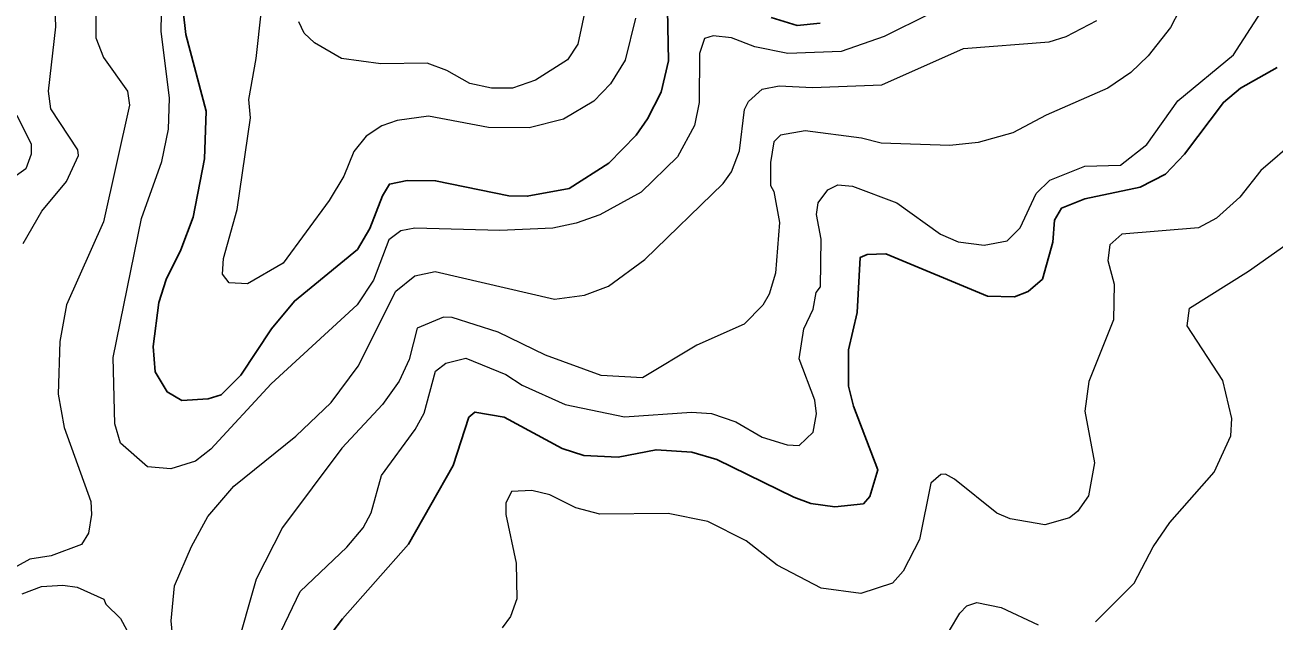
# Model space of a CAD drawing. Extents: x 673.3 to 698.5, y 6984.3 to 7012.3.
# Drawn here: x 691.793 to 693.038, y 6986.991 to 6987.584 of the extents above; entities that cross this region are included whole.
import ezdxf

# ---------------------------------------------------------------- set-up
doc = ezdxf.new("R2010")
doc.units = 0
doc.header["$LTSCALE"] = 0.032
doc.layers.add('1', color=7, linetype='Continuous', lineweight=25)
doc.layers.add('2', color=7, linetype='Continuous', lineweight=13)

msp = doc.modelspace()

# ---------------------------------------------------------------- linework, layer by layer
at = {"layer": '1'}
for points in [[(692.4328, 6987.5994), (692.4336, 6987.5485), (692.4263, 6987.5175), (692.4128, 6987.4908), (692.4015, 6987.4746), (692.3744, 6987.4466), (692.3347, 6987.4213), (692.293, 6987.4137), (692.2748, 6987.4141), (692.2018, 6987.4291), (692.1735, 6987.4292), (692.1559, 6987.4258), (692.1488, 6987.4141), (692.1365, 6987.3814), (692.1241, 6987.3607), (692.0612, 6987.3092), (692.0385, 6987.2815), (692.0078, 6987.2356), (691.9883, 6987.2159), (691.9754, 6987.2118), (691.9491, 6987.2101), (691.9347, 6987.2188), (691.9225, 6987.2388), (691.9205, 6987.2639), (691.9263, 6987.3077), (691.9335, 6987.3306), (691.9483, 6987.3602), (691.9605, 6987.3928), (691.9718, 6987.4508), (691.9734, 6987.4983), (691.9531, 6987.5749), (691.9505, 6987.5983)], [(692.5847, 6987.5862), (692.5617, 6987.5839), (692.5358, 6987.5917)], [(693.0397, 6987.5419), (693.0031, 6987.5213), (692.9863, 6987.5071), (692.9476, 6987.4557), (692.9287, 6987.4357), (692.9032, 6987.4226), (692.8481, 6987.4112), (692.825, 6987.4017), (692.8181, 6987.39), (692.8163, 6987.368), (692.8062, 6987.3312), (692.7917, 6987.3188), (692.7781, 6987.3136), (692.7515, 6987.3143), (692.6502, 6987.3564), (692.6316, 6987.3558), (692.6245, 6987.3526), (692.6217, 6987.298), (692.6128, 6987.2608), (692.6128, 6987.2244), (692.6179, 6987.2045), (692.642, 6987.1411), (692.6342, 6987.1147), (692.6278, 6987.1074), (692.5993, 6987.1042), (692.5754, 6987.1077), (692.5585, 6987.1138), (692.4819, 6987.1513), (692.4569, 6987.1588), (692.4214, 6987.1612), (692.3836, 6987.1539), (692.3495, 6987.1553), (692.3279, 6987.1623), (692.2702, 6987.1936), (692.2409, 6987.1986), (692.2348, 6987.1936), (692.2193, 6987.1455), (692.1748, 6987.067), (692.1091, 6986.9927), (692.0868, 6986.9636)]]:
    msp.add_lwpolyline(points, dxfattribs=at)
at = {"layer": '2'}
for points in [[(691.7912, 6987.3667), (691.8096, 6987.3988), (691.8342, 6987.4284), (691.8463, 6987.4542), (691.8456, 6987.46), (691.8188, 6987.5009), (691.8163, 6987.5182), (691.8236, 6987.5824), (691.8228, 6987.6124), (691.8155, 6987.6464), (691.8027, 6987.6786), (691.7814, 6987.7099)], [(692.401, 6987.591), (692.3905, 6987.5491), (692.3761, 6987.5257), (692.3594, 6987.5083), (692.3293, 6987.4906), (692.295, 6987.4819), (692.2546, 6987.4821), (692.1946, 6987.4935), (692.1635, 6987.4892), (692.1483, 6987.4839), (692.1327, 6987.4734), (692.1204, 6987.4581), (692.1105, 6987.4338), (692.096, 6987.4093), (692.0499, 6987.3469), (692.0145, 6987.3264), (691.9963, 6987.3274), (691.9898, 6987.3362), (691.9905, 6987.3517), (692.0043, 6987.4004), (692.0174, 6987.4918), (692.0159, 6987.51), (692.0232, 6987.5508), (692.0334, 6987.6445)], [(692.694, 6987.5954), (692.6485, 6987.5728), (692.6057, 6987.5578), (692.5527, 6987.556), (692.5197, 6987.5625), (692.4964, 6987.5716), (692.4781, 6987.5733), (692.4695, 6987.5707), (692.4646, 6987.5559), (692.4644, 6987.5071), (692.4597, 6987.484), (692.4427, 6987.453), (692.4065, 6987.4176), (692.3654, 6987.3953), (692.3419, 6987.3868), (692.3186, 6987.3818), (692.2657, 6987.3794), (692.181, 6987.3819), (692.1671, 6987.3792), (692.1551, 6987.3704), (692.14, 6987.33), (692.1237, 6987.3056), (692.0381, 6987.2267), (691.978, 6987.1617), (691.9626, 6987.1498), (691.9383, 6987.1423), (691.9149, 6987.1442), (691.888, 6987.1678), (691.8823, 6987.1869), (691.8807, 6987.253), (691.9089, 6987.3915), (691.9291, 6987.4484), (691.936, 6987.4804), (691.9368, 6987.5114), (691.9287, 6987.5781), (691.9295, 6987.6318)], [(692.3553, 6987.6215), (692.3436, 6987.5652), (692.3332, 6987.5495), (692.3013, 6987.5294), (692.2783, 6987.5212), (692.2574, 6987.5213), (692.236, 6987.526), (692.2129, 6987.539), (692.1933, 6987.5463), (692.1473, 6987.5457), (692.108, 6987.551), (692.0811, 6987.5666), (692.0709, 6987.5761), (692.0655, 6987.5875)], [(691.8636, 6987.6048), (691.8636, 6987.5716), (691.871, 6987.5518), (691.8949, 6987.5185), (691.897, 6987.5045), (691.871, 6987.3882), (691.8342, 6987.3055), (691.8277, 6987.269), (691.8261, 6987.2166), (691.8319, 6987.1834), (691.8585, 6987.1097), (691.8593, 6987.0967), (691.8561, 6987.0781), (691.8494, 6987.0667), (691.819, 6987.0554), (691.7978, 6987.0521), (691.7529, 6987.0275)], [(692.9424, 6987.5991), (692.9337, 6987.5817), (692.9114, 6987.5535), (692.8939, 6987.5368), (692.8712, 6987.5213), (692.8096, 6987.4945), (692.7765, 6987.477), (692.742, 6987.4673), (692.7139, 6987.4642), (692.6455, 6987.4666), (692.626, 6987.4715), (692.5699, 6987.4788), (692.5453, 6987.4746), (692.5387, 6987.468), (692.5353, 6987.4472), (692.5354, 6987.4243), (692.5386, 6987.4183), (692.5443, 6987.3876), (692.5402, 6987.3371), (692.5338, 6987.3162)], [(692.5777, 6987.1785), (692.581, 6987.1968), (692.5793, 6987.2106), (692.5639, 6987.2518), (692.5686, 6987.2816), (692.5776, 6987.3011), (692.5808, 6987.3178), (692.585, 6987.3235), (692.5858, 6987.371), (692.581, 6987.3954), (692.5827, 6987.4071), (692.5923, 6987.42), (692.6022, 6987.425), (692.6169, 6987.4236), (692.6611, 6987.407), (692.7045, 6987.3758), (692.7221, 6987.3682), (692.7481, 6987.3648), (692.771, 6987.3694), (692.7839, 6987.3823), (692.7997, 6987.4164), (692.8134, 6987.4296), (692.8481, 6987.4437), (692.8837, 6987.4447), (692.9101, 6987.4653), (692.9407, 6987.5087), (692.9963, 6987.5545), (693.0235, 6987.5967)], [(691.9482, 6986.8895), (691.9385, 6986.9908), (691.9417, 6987.0257), (691.9587, 6987.0649), (691.9752, 6987.0946), (692.0009, 6987.125), (692.0626, 6987.1747), (692.0977, 6987.2081), (692.1248, 6987.2443), (692.1623, 6987.3192), (692.1811, 6987.3344), (692.2014, 6987.3387), (692.3202, 6987.3111), (692.35, 6987.3152), (692.3739, 6987.324), (692.4103, 6987.3506), (692.488, 6987.4265), (692.4963, 6987.4381), (692.5044, 6987.4588), (692.5094, 6987.5), (692.5135, 6987.5082), (692.5271, 6987.5202), (692.5439, 6987.5236), (692.5771, 6987.522), (692.6461, 6987.5245), (692.7276, 6987.561), (692.8126, 6987.5676), (692.8296, 6987.5728), (692.8603, 6987.5886)], [(691.7848, 6987.4946), (691.7991, 6987.4655), (691.799, 6987.4555), (691.7939, 6987.4411), (691.753, 6987.4122)], [(693.059, 6987.4698), (693.0236, 6987.4393), (693.0026, 6987.4126), (692.9794, 6987.3918), (692.9614, 6987.3822), (692.8852, 6987.376), (692.8731, 6987.3652), (692.871, 6987.3497), (692.8773, 6987.326), (692.8767, 6987.2905), (692.8523, 6987.2292)], [(692.8588, 6986.9896), (692.8975, 6987.0282), (692.9162, 6987.0646), (692.933, 6987.0887), (692.9769, 6987.1387), (692.9936, 6987.1749), (692.9946, 6987.1924), (692.9857, 6987.2302), (692.95, 6987.2847), (692.9525, 6987.3021), (693.0113, 6987.3389), (693.0654, 6987.3773)], [(692.5338, 6987.3162), (692.5276, 6987.3051), (692.5089, 6987.2864), (692.4619, 6987.2653), (692.4079, 6987.2329), (692.3666, 6987.2352), (692.3112, 6987.2554), (692.2641, 6987.2782), (692.2184, 6987.293), (692.2097, 6987.2931), (692.1835, 6987.2823), (692.1755, 6987.2511), (692.1656, 6987.2296), (692.1489, 6987.2063), (692.1085, 6987.1626), (692.0494, 6987.0837), (692.0231, 6987.0323), (692.0022, 6986.9587)], [(692.0404, 6986.9645), (692.067, 6987.0201), (692.1133, 6987.064), (692.1297, 6987.0835), (692.1376, 6987.0984), (692.1479, 6987.1354), (692.1815, 6987.1812), (692.1903, 6987.1976), (692.2017, 6987.2395), (692.212, 6987.2475), (692.2318, 6987.2523), (692.2718, 6987.236), (692.2881, 6987.2254), (692.3308, 6987.2061), (692.3898, 6987.1938), (692.4566, 6987.1986), (692.4765, 6987.1971), (692.5007, 6987.1891), (692.527, 6987.1738), (692.552, 6987.166), (692.5639, 6987.1654), (692.5777, 6987.1785)], [(692.8523, 6987.2292), (692.8482, 6987.1996), (692.8578, 6987.1482), (692.8518, 6987.1151), (692.8409, 6987.0996), (692.833, 6987.0933), (692.8084, 6987.0863), (692.7739, 6987.0923), (692.7605, 6987.0979), (692.7186, 6987.1318), (692.7095, 6987.1367), (692.7048, 6987.1366), (692.6949, 6987.128), (692.6836, 6987.0717), (692.6675, 6987.0401), (692.6568, 6987.0282), (692.6253, 6987.0179), (692.5856, 6987.0232), (692.5419, 6987.0463), (692.5112, 6987.0703), (692.473, 6987.0897), (692.4334, 6987.0976), (692.3654, 6987.0969), (692.3416, 6987.1034), (692.3155, 6987.1164), (692.2976, 6987.1204), (692.2775, 6987.1196), (692.2717, 6987.108), (692.2716, 6987.0968), (692.2822, 6987.0482), (692.2828, 6987.0125), (692.2763, 6986.995), (692.2681, 6986.9838)], [(691.7902, 6987.0177), (691.8095, 6987.0248), (691.8308, 6987.0261), (691.8448, 6987.0243), (691.8714, 6987.0122), (691.8734, 6987.0074), (691.8881, 6986.9932), (691.907, 6986.9582)], [(692.7135, 6986.981), (692.7237, 6986.9985), (692.7309, 6987.0056), (692.7407, 6987.0089), (692.7651, 6987.0039), (692.8017, 6986.9869)]]:
    msp.add_lwpolyline(points, dxfattribs=at)

doc.saveas('drawing.dxf')
